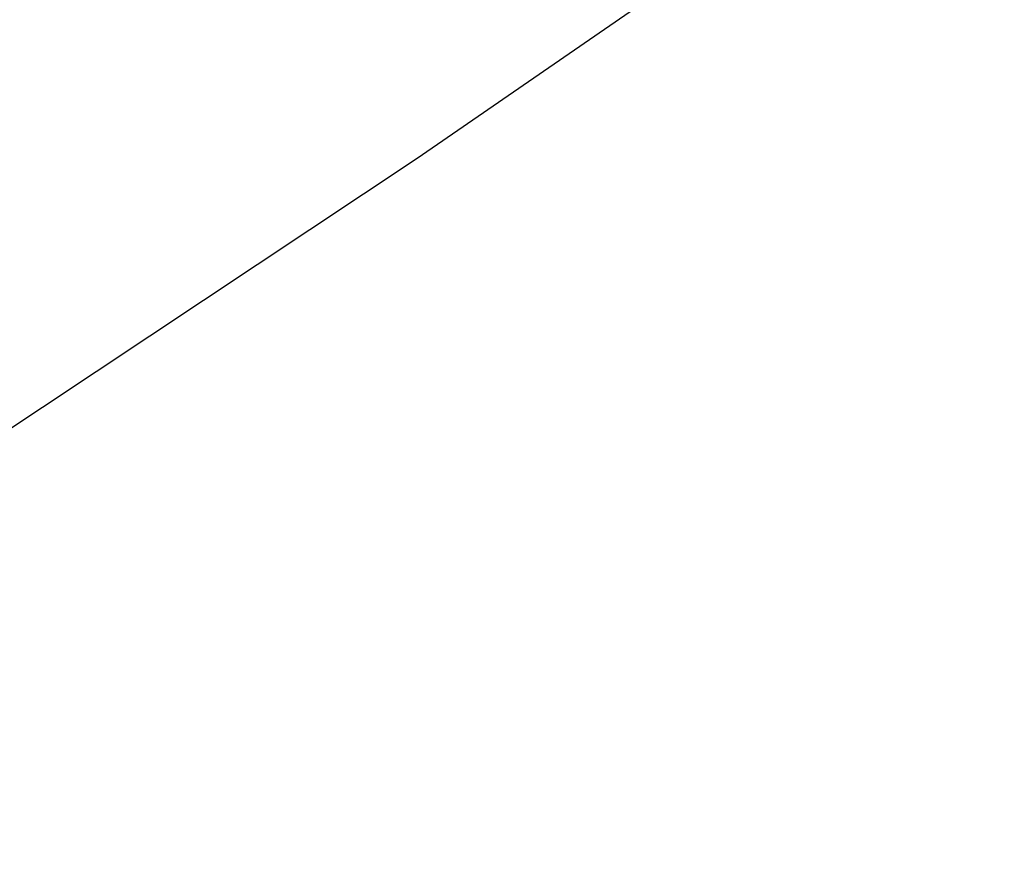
# Model space of a CAD drawing. Extents: x 10527 to 38813, y 13847 to 37526.
# Tile 329 of 656: x 35436.66 to 35438.85, y 36318.61 to 36320.46. Entities that reach past the tile are written whole.
import ezdxf

# ---------------------------------------------------------------- set-up
doc = ezdxf.new("R2010")
doc.units = 0
doc.header["$LTSCALE"] = 0.5
doc.header["$MEASUREMENT"] = 0
doc.layers.add('(032) Горизонтали утолщенные', color=32, linetype='Continuous', lineweight=30)
doc.layers.add('.', color=7, linetype='Continuous', lineweight=15)

# ---------------------------------------------------------------- blocks, each defined once
blk = doc.blocks.new('gergrgrre')
at = {"layer": '(032) Горизонтали утолщенные', "color": 32}
blk.add_polyline3d([(360282.4434, 4200430.6786, 540), (360283.18, 4200431.16, 540), (360284.49, 4200432.03, 540), (360285.81, 4200432.94, 540), (360287.13, 4200433.87, 540), (360288.43, 4200434.82, 540), (360289.68, 4200435.78, 540), (360290.88, 4200436.75, 540), (360292.02, 4200437.73, 540), (360293.12, 4200438.72, 540), (360294.15, 4200439.71, 540), (360295.13, 4200440.71, 540), (360296.05, 4200441.71, 540), (360296.91, 4200442.71, 540), (360297.73, 4200443.74, 540), (360298.54, 4200444.81, 540), (360299.36, 4200445.95, 540), (360300.22, 4200447.18, 540), (360301.14, 4200448.52, 540)], dxfattribs=at)

msp = doc.modelspace()

# ---------------------------------------------------------------- hatches: boundary and pattern name
at = {"layer": '.', "ltscale": 0.149071}
h = msp.add_hatch(color=256, dxfattribs=at)
h.dxf.hatch_style = 1
h.set_gradient(color1=(255, 255, 255), tint=1)
h.paths.add_polyline_path([(35043.2971, 36082.0132), (36343.2971, 36082.0132), (36343.2971, 37217.0132), (35043.2971, 37217.0132)])
h.paths.add_polyline_path([(35058.2971, 37202.0132), (36328.2971, 37202.0132), (36328.2971, 36097.0132), (35058.2971, 36097.0132)], flags=16)

# ---------------------------------------------------------------- block references
at = {"linetype": 'Continuous'}
msp.add_blockref('gergrgrre', (-324846.9437, -4164111.8779), dxfattribs=at)

doc.saveas('drawing.dxf')
